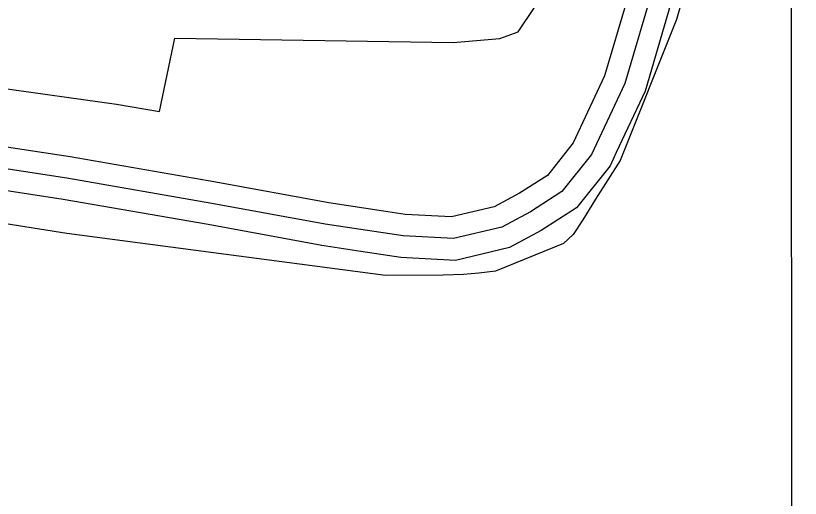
# Model space of a CAD drawing. Extents: x 3271442 to 3309282, y 752266 to 777610.
# Drawn here: x 3306511 to 3307057, y 766109 to 766444 of the extents above; entities that cross this region are included whole.
import ezdxf

# ---------------------------------------------------------------- set-up
doc = ezdxf.new("R2010")
doc.units = 0
for name, color, linetype in [('V-GRID-FRAM', 7, 'Continuous'), ('V-ROAD-CNTR', 7, 'Continuous'), ('V-RTRN-LOCK-CHMB', 7, 'Continuous')]:
    doc.layers.add(name, color=color, linetype=linetype)

msp = doc.modelspace()

# ---------------------------------------------------------------- linework, layer by layer
at = {"layer": 'V-GRID-FRAM'}
msp.add_lwpolyline([(3275591.3, 775827.44), (3307043.48, 775836.59), (3307056.71, 757650.81), (3275588.66, 757641.66), (3275591.3, 775827.44)], dxfattribs=at)
at = {"layer": 'V-ROAD-CNTR'}
for points in [[(3307044.29, 766830.97), (3306982.48, 766619.91), (3306937.61, 766460.56), (3306920.65, 766402.76), (3306900.44, 766359.59)], [(3307047.74, 766789.41), (3306996.89, 766615.77), (3306952.03, 766456.41), (3306934.72, 766397.44), (3306911.63, 766348.11), (3306891, 766322.24), (3306869.02, 766308.2), (3306849.19, 766297.59), (3306815.6, 766289.58), (3306780.51, 766291.44), (3306726.44, 766299.55), (3306647.59, 766314.11), (3306546.63, 766331.57), (3306421.38, 766350.71), (3306373.84, 766358.42), (3306338.76, 766362.49), (3306307.53, 766358.65), (3306286.51, 766347.37), (3306266.98, 766326.22), (3306256.34, 766287.73), (3306211.15, 766162.85), (3306132.58, 765931.75)], [(3307046.63, 766732.24), (3307011.31, 766611.63), (3306966.45, 766452.27), (3306948.79, 766392.12), (3306928.79, 766349.38)], [(3306766.91, 766308.65), (3306728.91, 766314.35), (3306650.23, 766328.88), (3306549.04, 766346.37), (3306423.72, 766365.52), (3306376.27, 766373.22)], [(3306900.44, 766359.59), (3306898.79, 766356.08), (3306880.82, 766333.54), (3306861.43, 766321.16), (3306843.82, 766311.73), (3306814.23, 766304.68), (3306782.02, 766306.38), (3306766.91, 766308.65)], [(3306928.79, 766349.38), (3306924.46, 766340.15), (3306901.17, 766310.94), (3306876.6, 766295.25), (3306854.55, 766283.45), (3306816.97, 766274.49), (3306779, 766276.5), (3306751.19, 766280.67)], [(3306751.19, 766280.67), (3306723.96, 766284.75), (3306644.95, 766299.34), (3306544.21, 766316.76), (3306419.05, 766335.89), (3306374.72, 766343.08)]]:
    msp.add_lwpolyline(points, dxfattribs=at)
at = {"layer": 'V-RTRN-LOCK-CHMB'}
for p, q in [((3307049.12, 766715.43), (3306970.69, 766441.91)), ((3306860.53, 766433.28), (3306871.88, 766450.17)), ((3306970.69, 766441.91), (3306931.42, 766343.93)), ((3306847.79, 766428.72), (3306860.53, 766433.28)), ((3306611.12, 766377.87), (3306621.72, 766428.96)), ((3306621.72, 766428.96), (3306815.38, 766425.77)), ((3306815.38, 766425.77), (3306847.79, 766428.72)), ((3306349.29, 766415.33), (3306581.3, 766383.07)), ((3306581.3, 766383.07), (3306611.12, 766377.87)), ((3306931.42, 766343.93), (3306914.29, 766316.9)), ((3306546.81, 766293.23), (3306328.92, 766327.46)), ((3306914.29, 766316.9), (3306905.52, 766302.59)), ((3306905.52, 766302.59), (3306898.75, 766292.46)), ((3306768.29, 766263.96), (3306546.81, 766293.23)), ((3306898.75, 766292.46), (3306891.99, 766286.11)), ((3306891.99, 766286.11), (3306844.84, 766266.87)), ((3306808.45, 766264.12), (3306768.29, 766263.96)), ((3306822.57, 766264.7), (3306808.45, 766264.12)), ((3306833.11, 766265.49), (3306822.57, 766264.7)), ((3306844.84, 766266.87), (3306833.11, 766265.49))]:
    msp.add_line(p, q, dxfattribs=at)

doc.saveas('drawing.dxf')
